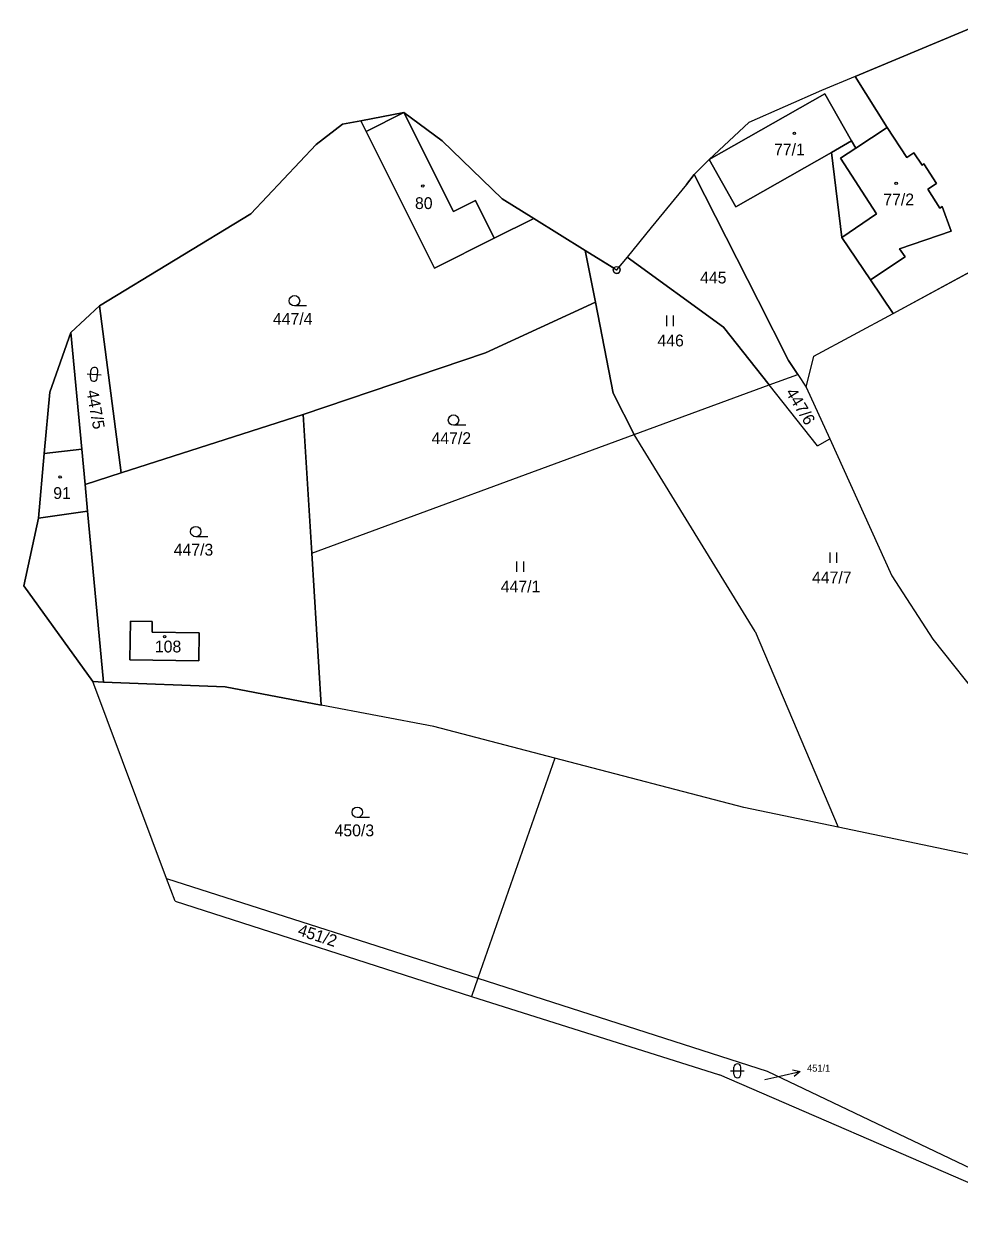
# Model space of a CAD drawing. Extents: x -760642 to -757221, y -1092371 to -1088855.
# Drawn here: x -760310.8 to -760176.2, y -1089420 to -1089248.6 of the extents above; entities that cross this region are included whole.
import ezdxf

# ---------------------------------------------------------------- set-up
doc = ezdxf.new("R2010")
doc.units = 0
for name, color, linetype in [('Vrstva 1', 7, 'Continuous'), ('Vrstva 13', 7, 'Continuous'), ('Vrstva 16', 7, 'Continuous'), ('Vrstva 18', 7, 'Continuous'), ('Vrstva 19', 7, 'Continuous'), ('Vrstva 24', 7, 'Continuous'), ('Vrstva 25', 7, 'Continuous'), ('Vrstva 30', 7, 'Continuous'), ('Vrstva 4', 7, 'Continuous')]:
    doc.layers.add(name, color=color, linetype=linetype)

msp = doc.modelspace()

# ---------------------------------------------------------------- linework, layer by layer
at = {"layer": 'Vrstva 1'}
for p, q in [((-760186.58, -1089263.55), (-760191.2, -1089256.2)), ((-760261.54, -1089264.13), (-760262.32, -1089262.58)), ((-760253.88, -1089279.46), (-760261.54, -1089264.13)), ((-760191.11, -1089266.53), (-760186.58, -1089263.55)), ((-760186.58, -1089263.55), (-760183.76, -1089267.86)), ((-760191.7, -1089265.49), (-760194.58, -1089267.13)), ((-760191.7, -1089265.49), (-760191.11, -1089266.53)), ((-760185.74, -1089290.3), (-760138.6, -1089264.79)), ((-760194.58, -1089267.13), (-760193.11, -1089279.37)), ((-760183.76, -1089267.86), (-760182.74, -1089267.19)), ((-760182.74, -1089267.19), (-760181.58, -1089268.96)), ((-760181.58, -1089268.96), (-760181.33, -1089268.79)), ((-760181.33, -1089268.79), (-760179.48, -1089271.6)), ((-760214.35, -1089270.32), (-760205.17, -1089288.45)), ((-760179.48, -1089271.6), (-760180.74, -1089272.45)), ((-760180.74, -1089272.45), (-760179.02, -1089275.14)), ((-760179.02, -1089275.14), (-760178.66, -1089274.9)), ((-760178.66, -1089274.9), (-760177.38, -1089278.47)), ((-760243.1, -1089279.5), (-760237.4, -1089276.65)), ((-760251.71, -1089283.8), (-760253.88, -1089279.46)), ((-760243.1, -1089279.5), (-760251.71, -1089283.8)), ((-760193.11, -1089279.37), (-760189, -1089285.46)), ((-760177.38, -1089278.47), (-760184.82, -1089281.01)), ((-760228.56, -1089288.68), (-760230.02, -1089281.24)), ((-760183.98, -1089282.18), (-760184.82, -1089281.01)), ((-760210.15, -1089292.29), (-760224.01, -1089282.22)), ((-760189, -1089285.46), (-760183.98, -1089282.18)), ((-760189, -1089285.46), (-760185.74, -1089290.3)), ((-760299.9, -1089289.21), (-760296.76, -1089313.25)), ((-760244.39, -1089295.98), (-760228.56, -1089288.68)), ((-760225.99, -1089301.8), (-760228.56, -1089288.68)), ((-760205.17, -1089288.45), (-760200.8, -1089297.1)), ((-760197.13, -1089296.46), (-760185.74, -1089290.3)), ((-760304.04, -1089293.05), (-760302.46, -1089309.84)), ((-760203.56, -1089300.58), (-760210.15, -1089292.29)), ((-760270.6, -1089304.84), (-760244.39, -1089295.98)), ((-760198.22, -1089300.91), (-760197.13, -1089296.46)), ((-760200.8, -1089297.1), (-760199.46, -1089299.07)), ((-760203.56, -1089300.58), (-760199.46, -1089299.07)), ((-760199.46, -1089299.07), (-760198.22, -1089300.91)), ((-760222.98, -1089307.73), (-760225.99, -1089301.8)), ((-760222.98, -1089307.73), (-760203.56, -1089300.58)), ((-760196.6, -1089309.34), (-760203.56, -1089300.58)), ((-760198.22, -1089300.91), (-760194.86, -1089308.34)), ((-760296.76, -1089313.25), (-760270.6, -1089304.84)), ((-760270.6, -1089304.84), (-760269.35, -1089324.8)), ((-760269.35, -1089324.8), (-760222.98, -1089307.73)), ((-760205.56, -1089336.07), (-760222.98, -1089307.73)), ((-760196.6, -1089309.34), (-760194.86, -1089308.34)), ((-760194.86, -1089308.34), (-760185.93, -1089328.08)), ((-760302.46, -1089309.84), (-760301.98, -1089314.92)), ((-760301.98, -1089314.92), (-760296.76, -1089313.25)), ((-760301.98, -1089314.92), (-760301.62, -1089318.77)), ((-760301.62, -1089318.77), (-760299.31, -1089343.34)), ((-760269.35, -1089324.8), (-760267.99, -1089346.65)), ((-760185.93, -1089328.08), (-760180.04, -1089337.19)), ((-760295.51, -1089340.12), (-760295.42, -1089334.57)), ((-760295.42, -1089334.57), (-760292.32, -1089334.62)), ((-760292.32, -1089334.62), (-760292.34, -1089336.14)), ((-760205.56, -1089336.07), (-760193.66, -1089364.22)), ((-760292.34, -1089336.14), (-760285.55, -1089336.24)), ((-760285.55, -1089336.24), (-760285.6, -1089340.29)), ((-760180.04, -1089337.19), (-760170.63, -1089349.04)), ((-760285.6, -1089340.29), (-760295.51, -1089340.12)), ((-760299.31, -1089343.34), (-760300.84, -1089343.28)), ((-760281.83, -1089344.01), (-760299.31, -1089343.34)), ((-760267.99, -1089346.65), (-760281.83, -1089344.01)), ((-760251.8, -1089349.73), (-760267.99, -1089346.65)), ((-760234.42, -1089354.28), (-760251.8, -1089349.73)), ((-760234.42, -1089354.28), (-760245.45, -1089385.93)), ((-760207.23, -1089361.39), (-760234.42, -1089354.28)), ((-760193.66, -1089364.22), (-760207.23, -1089361.39)), ((-760174.42, -1089368.23), (-760193.66, -1089364.22)), ((-760290.25, -1089371.59), (-760245.45, -1089385.93)), ((-760245.45, -1089385.93), (-760246.37, -1089388.59)), ((-760245.45, -1089385.93), (-760203.83, -1089399.31)), ((-760203.83, -1089399.31), (-760163.92, -1089418.42))]:
    msp.add_line(p, q, dxfattribs=at)
at = {"layer": 'Vrstva 13'}
for p, q in [((-760191.2, -1089256.2), (-760173.06, -1089248.64)), ((-760191.2, -1089256.2), (-760196.02, -1089258.21)), ((-760196.02, -1089258.21), (-760206.48, -1089262.83)), ((-760262.32, -1089262.58), (-760256.12, -1089261.42)), ((-760256.12, -1089261.42), (-760250.59, -1089265.49)), ((-760268.75, -1089266.02), (-760264.94, -1089263.07)), ((-760264.94, -1089263.07), (-760262.32, -1089262.58)), ((-760212.2, -1089268.18), (-760206.48, -1089262.83)), ((-760250.59, -1089265.49), (-760241.96, -1089273.82)), ((-760278.12, -1089275.96), (-760268.75, -1089266.02)), ((-760214.35, -1089270.32), (-760212.2, -1089268.18)), ((-760215.47, -1089271.75), (-760214.35, -1089270.32)), ((-760215.47, -1089271.75), (-760220.52, -1089277.94)), ((-760241.96, -1089273.82), (-760237.4, -1089276.65)), ((-760299.9, -1089289.21), (-760278.12, -1089275.96)), ((-760237.4, -1089276.65), (-760230.02, -1089281.24)), ((-760220.52, -1089277.94), (-760224.01, -1089282.22)), ((-760230.02, -1089281.24), (-760225.52, -1089284.04)), ((-760224.01, -1089282.22), (-760225.52, -1089284.04)), ((-760304.04, -1089293.05), (-760299.9, -1089289.21)), ((-760307.05, -1089301.64), (-760304.04, -1089293.05)), ((-760307.84, -1089310.46), (-760307.05, -1089301.64)), ((-760308.68, -1089319.74), (-760307.84, -1089310.46)), ((-760310.78, -1089329.48), (-760308.68, -1089319.74)), ((-760300.84, -1089343.28), (-760310.78, -1089329.48)), ((-760290.25, -1089371.59), (-760300.84, -1089343.28)), ((-760289.03, -1089374.86), (-760290.25, -1089371.59)), ((-760289.03, -1089374.86), (-760246.37, -1089388.59)), ((-760246.37, -1089388.59), (-760210.72, -1089399.87)), ((-760164.07, -1089420.04), (-760210.72, -1089399.87))]:
    msp.add_line(p, q, dxfattribs=at)
at = {"layer": 'Vrstva 16'}
for p, q in [((-760202.05, -1089400.03), (-760199.119, -1089399.39)), ((-760204.2, -1089400.5), (-760202.05, -1089400.03))]:
    msp.add_line(p, q, dxfattribs=at)
msp.add_lwpolyline([(-760200.203, -1089399.115), (-760199.119, -1089399.39), (-760199.989, -1089400.092)], dxfattribs=at)
at = {"layer": 'Vrstva 24'}
for radius in [0.5, 0.0327]:
    msp.add_circle((-760225.49, -1089284.04), radius, dxfattribs=at)
at = {"layer": 'Vrstva 25'}
for p, q in [((-760270.1, -1089289.23), (-760271.85, -1089289.23)), ((-760218.327, -1089290.615), (-760218.327, -1089292.115)), ((-760217.305, -1089292.115), (-760217.305, -1089290.615)), ((-760301.665, -1089298.982), (-760299.672, -1089299.145)), ((-760301.207, -1089299.521), (-760301.126, -1089298.524)), ((-760300.211, -1089299.603), (-760300.129, -1089298.606)), ((-760247.22, -1089306.4), (-760248.97, -1089306.4)), ((-760284.3, -1089322.45), (-760286.05, -1089322.45)), ((-760194.857, -1089324.705), (-760194.857, -1089326.205)), ((-760193.835, -1089326.205), (-760193.835, -1089324.705)), ((-760239.897, -1089326.005), (-760239.897, -1089327.505)), ((-760238.875, -1089327.505), (-760238.875, -1089326.005)), ((-760261.06, -1089362.83), (-760262.81, -1089362.83)), ((-760209.14, -1089399.26), (-760207.14, -1089399.26)), ((-760208.64, -1089399.76), (-760208.64, -1089398.76)), ((-760207.64, -1089399.76), (-760207.64, -1089398.76))]:
    msp.add_line(p, q, dxfattribs=at)
for centre, radius in [((-760199.93, -1089264.39), 0.175), ((-760253.39, -1089271.98), 0.175), ((-760185.3, -1089271.58), 0.175), ((-760271.85, -1089288.48), 0.75), ((-760248.97, -1089305.65), 0.75), ((-760305.56, -1089313.83), 0.175), ((-760286.05, -1089321.7), 0.75), ((-760290.53, -1089336.81), 0.175), ((-760262.81, -1089362.08), 0.75)]:
    msp.add_circle(centre, radius, dxfattribs=at)
for centre, start, end in [((-760300.627, -1089298.565), 355.31208, 175.31208), ((-760300.709, -1089299.562), 175.31208, 355.31208), ((-760208.14, -1089398.76), 0, 180), ((-760208.14, -1089399.76), 180, 0)]:
    msp.add_arc(centre, 0.5, start, end, dxfattribs=at)
at = {"layer": 'Vrstva 30'}
for points in [[(-760186.58, -1089263.55), (-760183.76, -1089267.86), (-760182.74, -1089267.19), (-760181.58, -1089268.96), (-760181.33, -1089268.79), (-760179.48, -1089271.6), (-760180.74, -1089272.45), (-760179.02, -1089275.14), (-760178.66, -1089274.9), (-760177.38, -1089278.47), (-760184.82, -1089281.01), (-760183.98, -1089282.18), (-760189, -1089285.46), (-760185.74, -1089290.3), (-760138.6, -1089264.79), (-760147.13, -1089254.29), (-760152.03, -1089253.67), (-760173.06, -1089248.64), (-760191.2, -1089256.2), (-760186.58, -1089263.55)], [(-760212.2, -1089268.18), (-760195.56, -1089258.71), (-760191.7, -1089265.49), (-760191.11, -1089266.53), (-760186.58, -1089263.55), (-760191.2, -1089256.2), (-760196.02, -1089258.21), (-760206.48, -1089262.83), (-760212.2, -1089268.18)], [(-760191.7, -1089265.49), (-760195.56, -1089258.71), (-760212.2, -1089268.18), (-760208.34, -1089274.96), (-760194.58, -1089267.13), (-760191.7, -1089265.49)], [(-760261.54, -1089264.13), (-760256.12, -1089261.42), (-760262.32, -1089262.58), (-760261.54, -1089264.13)], [(-760243.1, -1089279.5), (-760245.82, -1089274.07), (-760248.99, -1089275.65), (-760256.12, -1089261.42), (-760261.54, -1089264.13), (-760253.88, -1089279.46), (-760251.71, -1089283.8), (-760243.1, -1089279.5)], [(-760248.99, -1089275.65), (-760245.82, -1089274.07), (-760243.1, -1089279.5), (-760237.4, -1089276.65), (-760241.96, -1089273.82), (-760250.59, -1089265.49), (-760256.12, -1089261.42), (-760248.99, -1089275.65)], [(-760296.76, -1089313.25), (-760270.6, -1089304.84), (-760244.39, -1089295.98), (-760228.56, -1089288.68), (-760230.02, -1089281.24), (-760237.4, -1089276.65), (-760243.1, -1089279.5), (-760251.71, -1089283.8), (-760253.88, -1089279.46), (-760261.54, -1089264.13), (-760262.32, -1089262.58), (-760264.94, -1089263.07), (-760268.75, -1089266.02), (-760278.12, -1089275.96), (-760299.9, -1089289.21), (-760296.76, -1089313.25)], [(-760186.58, -1089263.55), (-760191.11, -1089266.53), (-760193.32, -1089267.98), (-760188.14, -1089275.98), (-760193.11, -1089279.37), (-760189, -1089285.46), (-760183.98, -1089282.18), (-760184.82, -1089281.01), (-760177.38, -1089278.47), (-760178.66, -1089274.9), (-760179.02, -1089275.14), (-760180.74, -1089272.45), (-760179.48, -1089271.6), (-760181.33, -1089268.79), (-760181.58, -1089268.96), (-760182.74, -1089267.19), (-760183.76, -1089267.86), (-760186.58, -1089263.55)], [(-760194.58, -1089267.13), (-760193.11, -1089279.37), (-760188.14, -1089275.98), (-760193.32, -1089267.98), (-760191.11, -1089266.53), (-760191.7, -1089265.49), (-760194.58, -1089267.13)], [(-760194.58, -1089267.13), (-760208.34, -1089274.96), (-760212.2, -1089268.18), (-760214.35, -1089270.32), (-760205.17, -1089288.45), (-760200.8, -1089297.1), (-760199.46, -1089299.07), (-760198.22, -1089300.91), (-760197.13, -1089296.46), (-760185.74, -1089290.3), (-760189, -1089285.46), (-760193.11, -1089279.37), (-760194.58, -1089267.13)], [(-760199.46, -1089299.07), (-760200.8, -1089297.1), (-760205.17, -1089288.45), (-760214.35, -1089270.32), (-760215.47, -1089271.75), (-760220.52, -1089277.94), (-760224.01, -1089282.22), (-760210.15, -1089292.29), (-760203.56, -1089300.58), (-760199.46, -1089299.07)], [(-760225.923, -1089283.789), (-760230.02, -1089281.24), (-760228.56, -1089288.68), (-760225.99, -1089301.8), (-760222.98, -1089307.73), (-760203.56, -1089300.58), (-760210.15, -1089292.29), (-760224.01, -1089282.22), (-760225.189, -1089283.641)], [(-760302.46, -1089309.84), (-760301.98, -1089314.92), (-760296.76, -1089313.25), (-760299.9, -1089289.21), (-760304.04, -1089293.05), (-760302.46, -1089309.84)], [(-760228.56, -1089288.68), (-760244.39, -1089295.98), (-760270.6, -1089304.84), (-760269.35, -1089324.8), (-760222.98, -1089307.73), (-760225.99, -1089301.8), (-760228.56, -1089288.68)], [(-760307.84, -1089310.46), (-760302.46, -1089309.84), (-760304.04, -1089293.05), (-760307.05, -1089301.64), (-760307.84, -1089310.46)], [(-760296.76, -1089313.25), (-760301.98, -1089314.92), (-760301.62, -1089318.77), (-760299.31, -1089343.34), (-760281.83, -1089344.01), (-760267.99, -1089346.65), (-760269.35, -1089324.8), (-760270.6, -1089304.84), (-760296.76, -1089313.25)], [(-760302.46, -1089309.84), (-760307.84, -1089310.46), (-760308.68, -1089319.74), (-760301.62, -1089318.77), (-760301.98, -1089314.92), (-760302.46, -1089309.84)], [(-760301.62, -1089318.77), (-760308.68, -1089319.74), (-760310.78, -1089329.48), (-760300.84, -1089343.28), (-760299.31, -1089343.34), (-760301.62, -1089318.77)], [(-760285.6, -1089340.29), (-760285.55, -1089336.24), (-760292.34, -1089336.14), (-760292.32, -1089334.62), (-760295.42, -1089334.57), (-760295.51, -1089340.12), (-760285.6, -1089340.29)]]:
    msp.add_lwpolyline(points, dxfattribs=at)
for start, end in [(149.92568, 180), (180, 0), (0, 52.96516)]:
    msp.add_arc((-760225.49, -1089284.04), 0.5, start, end, dxfattribs=at)
at = {"layer": 'Vrstva 4'}
for p, q in [((-760195.56, -1089258.71), (-760212.2, -1089268.18)), ((-760195.56, -1089258.71), (-760191.7, -1089265.49)), ((-760261.54, -1089264.13), (-760256.12, -1089261.42)), ((-760256.12, -1089261.42), (-760248.99, -1089275.65)), ((-760194.58, -1089267.13), (-760208.34, -1089274.96)), ((-760193.32, -1089267.98), (-760191.11, -1089266.53)), ((-760212.2, -1089268.18), (-760208.34, -1089274.96)), ((-760193.32, -1089267.98), (-760188.14, -1089275.98)), ((-760248.99, -1089275.65), (-760245.82, -1089274.07)), ((-760245.82, -1089274.07), (-760243.1, -1089279.5)), ((-760193.11, -1089279.37), (-760188.14, -1089275.98)), ((-760307.84, -1089310.46), (-760302.46, -1089309.84)), ((-760308.68, -1089319.74), (-760301.62, -1089318.77))]:
    msp.add_line(p, q, dxfattribs=at)

# ---------------------------------------------------------------- texts
at = {"layer": 'Vrstva 16'}
msp.add_text('451/1', height=1, dxfattribs=at).set_placement((-760198.12, -1089399.39))
at = {"layer": 'Vrstva 18'}
for s, height, p in [('445', 1.7, (-760213.496, -1089285.99)), ('447/4', 1.7, (-760274.944, -1089291.93)), ('446', 1.7, (-760219.634, -1089295.05)), ('447/2', 1.7, (-760252.128, -1089309.1)), ('447/3', 1.7, (-760289.22, -1089325.15)), ('447/7', 1.7, (-760197.4, -1089329.14)), ('447/1', 1.7, (-760242.17, -1089330.44)), ('450/3', 1.7, (-760266.081, -1089365.53)), ('451/1', 0.1, (-760204.314, -1089400.5))]:
    msp.add_text(s, height=height, dxfattribs=at).set_placement(p)
for s, rotation, p in [('447/5', 280.08657, (-760301.772, -1089301.472)), ('447/6', 301.3074, (-760201.25, -1089301.68)), ('451/2', 342.09207, (-760271.491, -1089379.72))]:
    msp.add_text(s, height=1.7, rotation=rotation, dxfattribs=at).set_placement(p)
at = {"layer": 'Vrstva 19'}
for s, p in [('77/1', (-760202.863, -1089267.57)), ('80', (-760254.513, -1089275.29)), ('77/2', (-760187.145, -1089274.76)), ('91', (-760306.549, -1089317)), ('108', (-760291.928, -1089339.08))]:
    msp.add_text(s, height=1.7, dxfattribs=at).set_placement(p)

doc.saveas('drawing.dxf')
